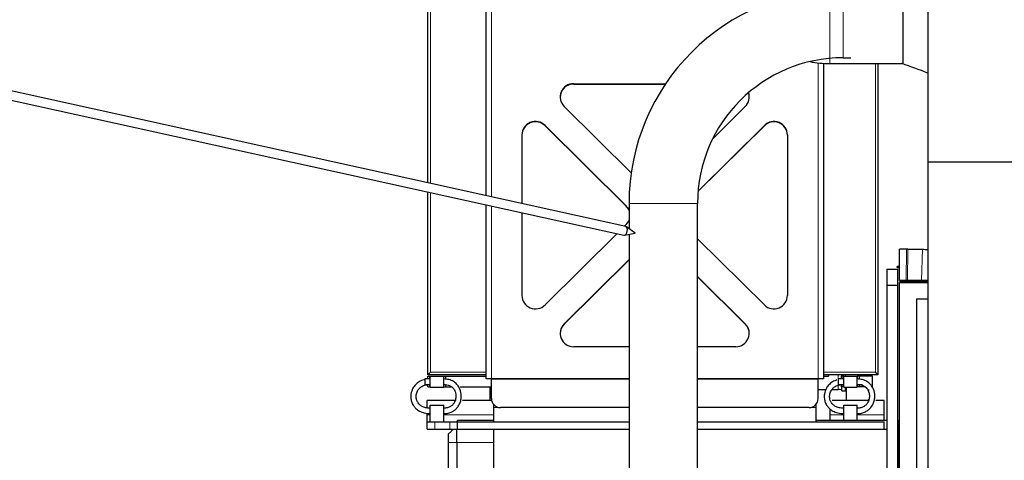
# Model space of a CAD drawing. Header units: inches. Extents: x 0 to 17820, y -10 to 12600.
# Tile 326 of 339: x 11642 to 12736, y 10253 to 10743. Entities that reach past the tile are written whole.
import ezdxf

# ---------------------------------------------------------------- set-up
doc = ezdxf.new("R2010")
doc.units = ezdxf.units.IN
doc.layers.add('1', color=7, linetype='Continuous', true_color=0xffffff)
doc.layers.add('254', color=7, linetype='Continuous', true_color=0xffffff)

msp = doc.modelspace()

# ---------------------------------------------------------------- linework, layer by layer
at = {"layer": '1', "color": 2, "linetype": 'Continuous', "lineweight": 25}
for p, q in [((12095.313, 10561.736), (12095.313, 10800.895)), ((12159.813, 10547.499), (12159.813, 10794.901)), ((12622.923, 10783.532), (12622.923, 10694.27)), ((12650.813, 10759.164), (12650.813, 10585.052)), ((12534.813, 10694.652), (12534.813, 10343.901)), ((12541.813, 10694.451), (12622.214, 10694.451)), ((12556.813, 10700.854), (12565.313, 10700.854)), ((12595.313, 10694.464), (12595.313, 10348.401)), ((12257.239, 10672.007), (12359.456, 10672.007)), ((12257.239, 10671.617), (12359.194, 10671.617)), ((12321.178, 10572.707), (12246.632, 10646.618)), ((12447.993, 10646.618), (12411.527, 10610.463)), ((12315.493, 10536.279), (12225.419, 10625.586)), ((12315.493, 10535.888), (12225.419, 10625.195)), ((12395.391, 10552.008), (12469.206, 10625.195)), ((12395.426, 10552.433), (12469.206, 10625.586)), ((12199.813, 10615.069), (12199.813, 10538.67)), ((12494.813, 10615.069), (12494.813, 10436.455)), ((12650.813, 10585.052), (15552.366, 10585.052)), ((12650.813, 10585.052), (12650.813, 10204.322)), ((12095.313, 10348.401), (12095.313, 10551.496)), ((12318.763, 10538.901), (12318.763, 10510.787)), ((12318.763, 10538.901), (12318.766, 10538.901)), ((12394.863, 10178.901), (12394.863, 10538.901)), ((12159.813, 10343.901), (12159.813, 10537.26)), ((12199.813, 10528.427), (12199.813, 10436.455)), ((12225.419, 10425.939), (12305.307, 10505.147)), ((12313.755, 10513.523), (12315.493, 10515.246)), ((12318.763, 10504.414), (12318.763, 10178.901)), ((12469.206, 10425.939), (12394.863, 10499.649)), ((12627.27, 10488.094), (12619.313, 10488.094)), ((12619.313, 10453.296), (12619.313, 10488.094)), ((12628.769, 10488.084), (12644.933, 10487.839)), ((12246.632, 10404.906), (12318.762, 10476.422)), ((12246.632, 10404.515), (12318.762, 10476.031)), ((12605.271, 10465.901), (12605.271, 10447.901)), ((12605.271, 10465.901), (12617.271, 10465.901)), ((12619.313, 10468.796), (12616.813, 10468.796)), ((12616.813, 10467.796), (12616.813, 10468.796)), ((12616.813, 10467.796), (12619.313, 10467.796)), ((12617.271, 10465.901), (12617.271, 10447.901)), ((12394.863, 10457.583), (12447.993, 10404.906)), ((12394.863, 10457.193), (12447.993, 10404.515)), ((12626.7, 10453.296), (12619.313, 10453.296)), ((12619.313, 10450.901), (12650.82, 10450.901)), ((12619.313, 10184.901), (12619.313, 10450.901)), ((12619.813, 10453.296), (12619.813, 10451.901)), ((12619.813, 10451.901), (12619.813, 10451.401)), ((12619.813, 10451.401), (12619.813, 10450.901)), ((12619.813, 10451.401), (12650.817, 10451.401)), ((12619.813, 10450.901), (12619.813, 10450.901)), ((12628.199, 10453.296), (12626.7, 10453.296)), ((12643.877, 10453.296), (12628.199, 10453.296)), ((12605.271, 10447.901), (12617.271, 10447.901)), ((12605.271, 10447.901), (12605.271, 9941.902)), ((12617.271, 10447.901), (12617.271, 9941.902)), ((12638.313, 10432.901), (12650.817, 10432.901)), ((12638.313, 10432.901), (12638.313, 10184.901)), ((12318.765, 10379.517), (12257.239, 10379.517)), ((12437.386, 10379.517), (12394.86, 10379.517)), ((12097.813, 10343.651), (12091.813, 10343.651)), ((12091.813, 10343.651), (12091.813, 10337.651)), ((12095.313, 10348.401), (12098.113, 10351.201)), ((12159.813, 10348.401), (12095.313, 10348.401)), ((12095.313, 10346.901), (12097.313, 10346.901)), ((12095.313, 10343.651), (12095.313, 10346.901)), ((12097.313, 10346.901), (12097.813, 10346.901)), ((12097.313, 10343.651), (12097.313, 10346.901)), ((12097.813, 10346.901), (12112.813, 10346.901)), ((12097.813, 10334.401), (12097.813, 10346.901)), ((12112.812, 10346.901), (12115.313, 10346.901)), ((12112.813, 10334.401), (12112.813, 10346.901)), ((12115.313, 10346.901), (12159.812, 10346.901)), ((12115.313, 10343.651), (12115.313, 10346.901)), ((12165.813, 10343.901), (12159.813, 10343.901)), ((12165.813, 10343.509), (12165.813, 10343.901)), ((12318.766, 10343.901), (12165.813, 10343.901)), ((12165.813, 10321.901), (12165.813, 10343.509)), ((12528.813, 10343.901), (12394.86, 10343.901)), ((12528.813, 10343.509), (12528.813, 10343.901)), ((12534.813, 10343.901), (12528.813, 10343.901)), ((12528.813, 10321.901), (12528.813, 10343.509)), ((12595.313, 10348.401), (12534.813, 10348.401)), ((12534.813, 10346.901), (12540.313, 10346.901)), ((12540.313, 10348.401), (12540.313, 10346.901)), ((12557.313, 10343.651), (12551.313, 10343.651)), ((12551.313, 10343.651), (12551.313, 10337.651)), ((12556.813, 10346.901), (12554.813, 10346.901)), ((12554.813, 10343.651), (12554.813, 10346.901)), ((12555.313, 10346.901), (12555.313, 10348.401)), ((12557.313, 10346.901), (12556.813, 10346.901)), ((12556.813, 10343.651), (12556.813, 10346.901)), ((12557.313, 10334.401), (12557.313, 10346.901)), ((12557.313, 10346.901), (12572.313, 10346.901)), ((12559.313, 10346.901), (12559.313, 10348.401)), ((12572.313, 10334.401), (12572.313, 10346.901)), ((12572.813, 10346.901), (12572.313, 10346.901)), ((12574.813, 10346.901), (12572.813, 10346.901)), ((12572.813, 10343.651), (12572.813, 10346.901)), ((12573.313, 10346.901), (12573.313, 10348.401)), ((12589.313, 10346.901), (12574.813, 10346.901)), ((12574.813, 10343.651), (12574.813, 10346.901)), ((12589.313, 10334.901), (12589.313, 10346.901)), ((12595.313, 10348.401), (12592.513, 10351.201)), ((12091.813, 10337.651), (12097.813, 10337.651)), ((12095.313, 10334.901), (12095.313, 10337.651)), ((12095.313, 10334.901), (12097.313, 10334.901)), ((12097.313, 10334.901), (12097.313, 10337.651)), ((12097.313, 10334.901), (12097.813, 10334.901)), ((12097.813, 10334.401), (12112.813, 10334.401)), ((12112.812, 10334.901), (12115.313, 10334.901)), ((12115.313, 10334.901), (12115.313, 10337.651)), ((12115.313, 10334.901), (12121.716, 10334.901)), ((12131.236, 10334.901), (12165.812, 10334.901)), ((12164.313, 10319.901), (12164.313, 10334.901)), ((12528.809, 10331.857), (12537.595, 10331.857)), ((12544.589, 10331.857), (12551.313, 10331.857)), ((12551.313, 10337.651), (12557.313, 10337.651)), ((12554.813, 10334.901), (12554.813, 10337.651)), ((12556.813, 10334.901), (12554.813, 10334.901)), ((12555.313, 10330.468), (12555.313, 10334.902)), ((12555.313, 10330.468), (12559.313, 10330.468)), ((12556.813, 10334.901), (12556.813, 10337.651)), ((12557.313, 10334.901), (12556.813, 10334.901)), ((12557.313, 10334.401), (12572.313, 10334.401)), ((12559.313, 10333.313), (12559.313, 10334.401)), ((12559.313, 10330.468), (12559.313, 10333.313)), ((12559.313, 10333.313), (12560.313, 10333.313)), ((12560.313, 10319.901), (12560.313, 10334.401)), ((12572.313, 10337.651), (12578.313, 10337.651)), ((12572.813, 10334.901), (12572.313, 10334.901)), ((12572.813, 10334.901), (12572.813, 10337.651)), ((12574.813, 10334.901), (12572.813, 10334.901)), ((12574.813, 10334.901), (12574.813, 10337.651)), ((12581.215, 10334.901), (12574.813, 10334.901)), ((12585.313, 10328.502), (12585.313, 10331.841)), ((12094.313, 10311.574), (12094.313, 10319.901)), ((12125.392, 10319.901), (12094.313, 10319.901)), ((12166.014, 10319.901), (12133.571, 10319.901)), ((12584.891, 10319.901), (12544.412, 10319.901)), ((12585.313, 10319.901), (12585.313, 10321.253)), ((12602.313, 10319.901), (12593.07, 10319.901)), ((12602.313, 10303.901), (12602.313, 10319.901)), ((12097.813, 10295.901), (12097.813, 10314.401)), ((12097.813, 10314.401), (12112.813, 10314.401)), ((12112.813, 10295.901), (12112.813, 10314.401)), ((12168.313, 10315.287), (12168.313, 10311.901)), ((12168.313, 10311.901), (12168.313, 10295.901)), ((12318.763, 10311.901), (12175.813, 10311.901)), ((12518.813, 10311.901), (12394.861, 10311.901)), ((12526.313, 10315.287), (12526.313, 10311.901)), ((12526.313, 10311.901), (12526.313, 10295.901)), ((12542.313, 10303.901), (12542.313, 10310.172)), ((12557.313, 10314.401), (12572.313, 10314.401)), ((12557.313, 10297.902), (12557.313, 10314.401)), ((12572.313, 10297.902), (12572.313, 10314.401)), ((12094.313, 10303.901), (12094.313, 10305.559)), ((12094.313, 10295.901), (12094.313, 10303.901)), ((12128.271, 10297.901), (12168.317, 10297.901)), ((12128.271, 10287.901), (12128.271, 10297.901)), ((12526.305, 10297.901), (12605.271, 10297.901)), ((12526.307, 10297.944), (12542.309, 10297.944)), ((12542.313, 10297.945), (12542.313, 10303.901)), ((12602.311, 10297.944), (12605.266, 10297.944)), ((12602.313, 10297.945), (12602.313, 10303.901)), ((12617.271, 10297.944), (12618.313, 10297.944)), ((12618.313, 10297.944), (12618.313, 10295.116)), ((12094.313, 10295.901), (12103.099, 10295.901)), ((12094.313, 10287.901), (12094.313, 10295.901)), ((12094.313, 10287.901), (12103.099, 10287.901)), ((12103.099, 10295.901), (12119.526, 10295.901)), ((12103.099, 10287.901), (12119.526, 10287.901)), ((12119.526, 10295.901), (12128.271, 10295.901)), ((12119.526, 10287.901), (12127.312, 10287.901)), ((12127.313, 10272.901), (12127.313, 10287.901)), ((12127.313, 10287.901), (12128.313, 10287.901)), ((12128.271, 10287.901), (12128.316, 10287.901)), ((12128.313, 10287.901), (12128.313, 10295.901)), ((12128.313, 10295.901), (12318.764, 10295.901)), ((12128.313, 10287.901), (12318.764, 10287.901)), ((12168.313, 10287.901), (12168.313, 10272.901)), ((12394.856, 10295.901), (12602.313, 10295.901)), ((12394.856, 10287.901), (12602.313, 10287.901)), ((12602.312, 10287.901), (12605.271, 10287.901)), ((12602.313, 10287.901), (12602.313, 10295.901)), ((12617.271, 10295.116), (12618.313, 10295.116)), ((12618.313, 10295.116), (12618.313, 10265.931)), ((12118.313, 10272.901), (12118.313, 10282.569)), ((12118.313, 10206.843), (12118.313, 10272.901)), ((12127.313, 10272.901), (12127.313, 10213.901)), ((12168.313, 10272.901), (12168.313, 10043.902)), ((12617.271, 10265.931), (12618.313, 10265.931)), ((12618.313, 10265.931), (12618.313, 10060.916))]:
    msp.add_line(p, q, dxfattribs=at)
at = {"layer": '1', "color": 110, "linetype": 'Continuous', "lineweight": 13}
for p, q in [((12165.813, 10795.682), (12165.813, 10546.179)), ((12541.813, 10783.351), (12541.813, 10738.901)), ((12556.813, 10776.948), (12556.813, 10700.854)), ((12098.113, 10751.392), (12098.113, 10561.121)), ((12541.813, 10738.901), (12541.813, 10694.451)), ((12528.813, 10343.901), (12528.813, 10695.154)), ((12592.513, 10351.201), (12592.513, 10694.456)), ((12257.239, 10672.007), (12257.239, 10671.617)), ((12225.419, 10625.586), (12225.419, 10625.195)), ((12469.206, 10625.586), (12469.206, 10625.195)), ((12098.113, 10550.881), (12098.113, 10351.201)), ((12318.766, 10538.901), (12394.859, 10538.901)), ((12165.813, 10535.936), (12165.813, 10343.901)), ((12315.493, 10536.279), (12315.493, 10535.888)), ((12626.7, 10453.296), (12627.27, 10488.094)), ((12628.769, 10488.084), (12628.199, 10453.296)), ((12644.933, 10487.839), (12643.877, 10453.296)), ((12619.813, 10451.901), (12650.817, 10451.901)), ((12619.813, 10450.901), (12650.817, 10450.901)), ((12246.632, 10404.906), (12246.632, 10404.515)), ((12447.993, 10404.906), (12447.993, 10404.515)), ((12098.113, 10351.201), (12159.82, 10351.201)), ((12318.766, 10343.509), (12165.813, 10343.509)), ((12528.813, 10343.509), (12394.86, 10343.509)), ((12534.807, 10351.201), (12592.513, 10351.201)), ((12551.313, 10348.403), (12551.313, 10343.654)), ((12551.313, 10336.638), (12551.313, 10331.857)), ((12175.813, 10311.901), (12168.313, 10311.901)), ((12526.313, 10311.901), (12518.813, 10311.901)), ((12097.813, 10303.901), (12094.313, 10303.901)), ((12168.312, 10303.901), (12112.813, 10303.901)), ((12557.313, 10303.901), (12542.313, 10303.901)), ((12602.313, 10303.901), (12572.313, 10303.901)), ((12103.099, 10287.901), (12103.099, 10295.901)), ((12119.526, 10287.901), (12119.526, 10295.901)), ((12127.313, 10272.901), (12118.313, 10272.901)), ((12168.313, 10272.901), (12127.313, 10272.901))]:
    msp.add_line(p, q, dxfattribs=at)
at = {"layer": '1', "color": 2, "linetype": 'Continuous', "lineweight": 25}
for centre, radius, start, end in [((12556.813, 10538.901), 238.047, 90, 180), ((12556.813, 10538.901), 161.953, 90, 180), ((12541.813, 10814.901), 120.45, 259.367344, 270), ((12175.813, 10321.901), 10, 180, 270), ((12518.813, 10321.901), 10, 270, 0)]:
    msp.add_arc(centre, radius, start, end, dxfattribs=at)
for centre, major_axis, ratio, start_param, end_param in [((12257.239, 10657.135), (15, 0), 0.99149118, 1.57079633, 3.92699082), ((12257.239, 10656.744), (15, 0), 0.99149118, 1.57079633, 3.14156811), ((12437.386, 10657.135), (15, 0), 0.99149118, 5.49778714, 6.61594869), ((12437.386, 10656.744), (15, 0), 0.99149118, 0.00002454, 0.35404277), ((12214.813, 10615.069), (-15, 0), 0.99149118, 3.92699082, 6.28318531), ((12214.813, 10614.679), (-15, 0), 0.99149118, 3.92699082, 6.28318531), ((12479.813, 10615.069), (15, 0), 0.99149118, 0, 2.35619449), ((12479.813, 10614.679), (15, 0), 0.99149118, 0, 2.35619449), ((12304.886, 10525.762), (-15, 0), 0.99149118, 3.53110106, 3.92699082), ((12304.886, 10525.372), (-15, 0), 0.99149118, 3.53110106, 3.92699082), ((12304.886, 10525.762), (-15, 0), 0.99149118, 2.35619449, 2.75208425), ((12627.267, 10488.016), (3, 0), 0.02622232, 1.04658992, 1.56979407), ((12214.813, 10436.455), (-15, 0), 0.99149118, 0, 2.35619449), ((12479.813, 10436.455), (15, 0), 0.99149118, 3.92699082, 6.28318531), ((12257.239, 10394.39), (15, 0), 0.99149118, 2.35619449, 4.71238898), ((12257.239, 10393.999), (15, 0), 0.99149118, 2.35619449, 3.1416172), ((12437.386, 10394.39), (15, 0), 0.99149118, 4.71238898, 7.06858347), ((12437.386, 10393.999), (15, 0), 0.99149118, 6.28316076, 7.06858347), ((12551.313, 10331.162), (4, 0), 0.17364818, 0, 1.57079633)]:
    msp.add_ellipse(centre, major_axis=major_axis, ratio=ratio, start_param=start_param, end_param=end_param, dxfattribs=at)
for points in [[(12650.814, 10683.841), (12641.281, 10687.378), (12631.748, 10690.914), (12622.216, 10694.45)], [(12644.933, 10487.839), (12646.783, 10487.811), (12648.705, 10487.787), (12650.683, 10487.766)]]:
    msp.add_open_spline(points, degree=3, dxfattribs=at)
for points, knots in [([(12650.674, 10453.296), (12650.314, 10453.296), (12648.97, 10453.296), (12647.651, 10453.296), (12645.744, 10453.296), (12644.804, 10453.296), (12643.877, 10453.296)], [0, 0, 0, 0, 0.15397631, 0.57698816, 0.57698816, 1, 1, 1, 1]), ([(12091.789, 10342.976), (12091.57, 10342.924), (12089.359, 10342.36), (12085.488, 10340.775), (12081.284, 10337.383), (12077.968, 10332.81), (12076.174, 10327.459), (12076.146, 10322.065), (12077.235, 10317.552), (12079.157, 10313.839), (12082.039, 10310.477), (12085.956, 10307.664), (12091.433, 10305.612), (12095.539, 10305.126), (12097.813, 10305.151)], [0, 0, 0, 0, 0.01113942, 0.11290739, 0.20336127, 0.28236665, 0.40504925, 0.49670544, 0.56738366, 0.6500901, 0.7150765, 0.79572692, 0.89178441, 1, 1, 1, 1]), ([(12112.813, 10305.151), (12114.475, 10305.144), (12117.604, 10305.496), (12121.955, 10307), (12125.463, 10309.27), (12128.706, 10312.56), (12131.029, 10316.682), (12132.368, 10321.778), (12132.512, 10327.568), (12130.807, 10333.269), (12127.54, 10337.943), (12123.602, 10341.138), (12118.487, 10343.204), (12114.79, 10343.671), (12112.813, 10343.651)], [0, 0, 0, 0, 0.07986886, 0.15500005, 0.22279258, 0.28286368, 0.37993966, 0.45044987, 0.53941574, 0.6607467, 0.73438946, 0.81611419, 0.90574949, 1, 1, 1, 1]), ([(12549.755, 10342.554), (12548.077, 10342.033), (12544.754, 10340.587), (12540.784, 10337.383), (12537.468, 10332.81), (12535.674, 10327.459), (12535.646, 10322.065), (12536.735, 10317.552), (12538.657, 10313.839), (12541.539, 10310.477), (12545.456, 10307.664), (12550.933, 10305.612), (12555.039, 10305.126), (12557.313, 10305.151)], [0, 0, 0, 0, 0.08903802, 0.18192578, 0.26305699, 0.38904067, 0.48316309, 0.55574308, 0.64067493, 0.70740995, 0.79023046, 0.88887261, 1, 1, 1, 1]), ([(12572.313, 10305.151), (12573.975, 10305.144), (12577.104, 10305.496), (12581.455, 10307), (12584.963, 10309.27), (12588.206, 10312.56), (12590.529, 10316.682), (12591.868, 10321.778), (12592.012, 10327.568), (12590.307, 10333.269), (12587.04, 10337.943), (12583.102, 10341.138), (12577.987, 10343.204), (12574.29, 10343.671), (12572.313, 10343.651)], [0, 0, 0, 0, 0.07986886, 0.15500005, 0.22279258, 0.28286368, 0.37993966, 0.45044987, 0.53941574, 0.6607467, 0.73438946, 0.81611419, 0.90574949, 1, 1, 1, 1]), ([(12097.813, 10311.151), (12096.034, 10311.107), (12092.952, 10311.441), (12088.924, 10312.904), (12086.166, 10314.851), (12084.157, 10317.166), (12082.855, 10319.705), (12082.135, 10322.732), (12082.147, 10326.359), (12083.333, 10330.018), (12085.624, 10333.211), (12088.576, 10335.597), (12092.8, 10337.311), (12095.995, 10337.689), (12097.813, 10337.651)], [0, 0, 0, 0, 0.1044752, 0.19029151, 0.26145242, 0.3186932, 0.39234594, 0.45566261, 0.53904296, 0.65031071, 0.72118341, 0.80212846, 0.89373542, 1, 1, 1, 1]), ([(12112.813, 10337.651), (12114.053, 10337.682), (12116.29, 10337.465), (12119.365, 10336.483), (12121.771, 10334.998), (12123.997, 10332.794), (12125.574, 10329.952), (12126.441, 10326.39), (12126.463, 10322.331), (12125.258, 10318.377), (12123.04, 10315.155), (12120.419, 10312.943), (12116.881, 10311.436), (12114.272, 10311.113), (12112.813, 10311.151)], [0, 0, 0, 0, 0.0856927, 0.15925849, 0.22496192, 0.28319675, 0.37851613, 0.44945938, 0.53993817, 0.66176439, 0.73387777, 0.81328964, 0.90041282, 1, 1, 1, 1]), ([(12557.313, 10311.151), (12555.534, 10311.107), (12552.452, 10311.441), (12548.424, 10312.904), (12545.666, 10314.851), (12543.657, 10317.166), (12542.355, 10319.705), (12541.635, 10322.732), (12541.647, 10326.359), (12542.833, 10330.018), (12545.124, 10333.211), (12548.076, 10335.597), (12552.3, 10337.311), (12555.495, 10337.689), (12557.313, 10337.651)], [0, 0, 0, 0, 0.1044752, 0.19029151, 0.26145242, 0.3186932, 0.39234594, 0.45566261, 0.53904296, 0.65031071, 0.72118341, 0.80212846, 0.89373542, 1, 1, 1, 1]), ([(12572.313, 10337.651), (12573.553, 10337.682), (12575.79, 10337.465), (12578.865, 10336.483), (12581.271, 10334.998), (12583.497, 10332.794), (12585.074, 10329.952), (12585.941, 10326.39), (12585.963, 10322.331), (12584.758, 10318.377), (12582.54, 10315.155), (12579.919, 10312.943), (12576.381, 10311.436), (12573.772, 10311.113), (12572.313, 10311.151)], [0, 0, 0, 0, 0.0856927, 0.15925849, 0.22496192, 0.28319675, 0.37851613, 0.44945938, 0.53993817, 0.66176439, 0.73387777, 0.81328964, 0.90041282, 1, 1, 1, 1]), ([(12123.645, 10287.901), (12122.756, 10287.012), (12121.867, 10286.123), (12120.089, 10284.345), (12119.201, 10283.457), (12118.313, 10282.569)], [0, 0, 0, 0, 0.5, 0.5, 1, 1, 1, 1])]:
    msp.add_open_spline(points, degree=3, knots=knots, dxfattribs=at)
at = {"layer": '254', "color": 2, "linetype": 'Continuous', "lineweight": 25}
for p, q in [((12315.258, 10513.192), (11311.228, 10734.777)), ((11309.073, 10725.012), (12313.103, 10503.427)), ((12313.68, 10503.424), (12325.674, 10505.773)), ((12325.674, 10505.773), (12315.783, 10512.952)), ((12313.103, 10503.427), (12313.103, 10503.427))]:
    msp.add_line(p, q, dxfattribs=at)
for start_param, end_param in [(0.13372736, 3.14160596), (0, 0.13372736)]:
    msp.add_ellipse((12314.18, 10508.31), major_axis=(-1.078, -4.883), ratio=0.51560685, start_param=start_param, end_param=end_param, dxfattribs=at)

doc.saveas('drawing.dxf')
